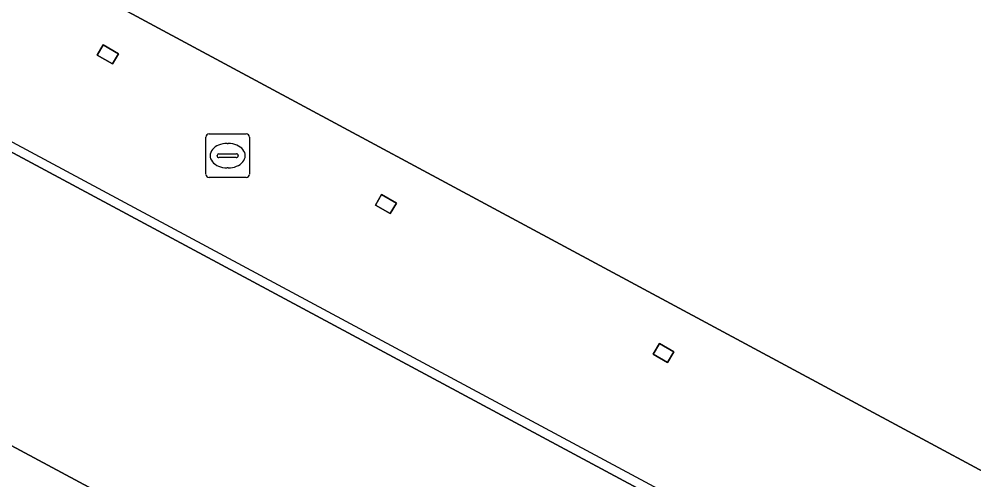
# Model space of a CAD drawing. Extents: x 159489 to 160304, y 383825 to 384531.
# Drawn here: x 159848.49 to 159870.3, y 384193.12 to 384203.65 of the extents above; entities that cross this region are included whole.
import ezdxf

# ---------------------------------------------------------------- set-up
doc = ezdxf.new("R2010")
doc.units = 0
for name, color, linetype in [('IMGEO_Lijnafwatering', 7, 'Continuous'), ('IMGEO_Pand', 7, 'Continuous'), ('IMGEO_Rioolput', 7, 'Continuous'), ('IMGEO_Voetpad_open', 7, 'Continuous')]:
    doc.layers.add(name, color=color, linetype=linetype)

msp = doc.modelspace()

# ---------------------------------------------------------------- linework, layer by layer
at = {"layer": 'IMGEO_Lijnafwatering'}
for points in [[(159856.376, 384196.522), (159839.597, 384205.535)], [(159873.154, 384187.508), (159856.376, 384196.522)]]:
    msp.add_lwpolyline(points, dxfattribs=at)
at = {"layer": 'IMGEO_Pand'}
msp.add_lwpolyline([(159850.676, 384203.98), (159876.265, 384190.214), (159875.806, 384189.41), (159875.566, 384189.534), (159875.43, 384189.271), (159891.472, 384180.7)], dxfattribs=at)
for points in [[(159850.763, 384202.857), (159850.411, 384203.058), (159850.277, 384202.822), (159850.628, 384202.622)], [(159857.109, 384199.445), (159856.772, 384199.641), (159856.632, 384199.399), (159856.969, 384199.203)], [(159863.444, 384196.044), (159863.118, 384196.234), (159862.977, 384195.993), (159863.303, 384195.803)]]:
    msp.add_lwpolyline(points, close=True, dxfattribs=at)
at = {"layer": 'IMGEO_Rioolput'}
for p, q in [((159852.756, 384200.101), (159852.756, 384200.953)), ((159852.831, 384201.027), (159853.683, 384201.027)), ((159853.757, 384200.953), (159853.757, 384200.101)), ((159853.244, 384200.807), (159853.269, 384200.807)), ((159853.015, 384200.521), (159853.015, 384200.533)), ((159853.058, 384200.57), (159853.456, 384200.57)), ((159853.499, 384200.533), (159853.499, 384200.521)), ((159853.453, 384200.484), (159853.055, 384200.484)), ((159853.267, 384200.247), (159853.242, 384200.247)), ((159853.683, 384200.027), (159852.831, 384200.027))]:
    msp.add_line(p, q, dxfattribs=at)
for points in [[(159852.756, 384200.101), (159852.756, 384200.953)], [(159852.831, 384201.027), (159853.683, 384201.027)], [(159853.757, 384200.953), (159853.757, 384200.101)], [(159853.683, 384200.027), (159852.831, 384200.027)]]:
    msp.add_lwpolyline(points, dxfattribs=at)
for centre, radius, start, end in [((159852.833, 384200.951), 0.0765, 91.552, 178.448), ((159852.833, 384200.951), 0.0765, 91.552, 178.448), ((159853.681, 384200.951), 0.0765, 1.552, 88.448), ((159853.681, 384200.951), 0.0765, 1.552, 88.448), ((159853.055, 384200.53), 0.0403, 85.8775, 175.7526), ((159853.052, 384200.52), 0.0366, 178.938, 274.7102), ((159853.456, 384200.527), 0.043, 264.8664, 352.4533), ((159853.46, 384200.532), 0.0386, 1.7309, 96.639), ((159852.833, 384200.103), 0.0765, 181.552, 268.448), ((159852.833, 384200.103), 0.0765, 181.552, 268.448), ((159853.681, 384200.103), 0.0765, 271.552, 358.448), ((159853.681, 384200.103), 0.0765, 271.552, 358.448)]:
    msp.add_arc(centre, radius, start, end, dxfattribs=at)
for centre, major_axis, ratio, start_param, end_param in [((159853.243, 384200.527), (-0.387, 0.002), 0.722429, 4.712389, 7.853982), ((159853.268, 384200.527), (-0.39, 0.002), 0.717154, 1.570796, 4.712389)]:
    msp.add_ellipse(centre, major_axis=major_axis, ratio=ratio, start_param=start_param, end_param=end_param, dxfattribs=at)
at = {"layer": 'IMGEO_Voetpad_open'}
for points in [[(159890.081, 384178.186), (159789.088, 384232.417), (159786.238, 384227.228), (159886.537, 384173.398), (159887.304, 384172.975)], [(159890.081, 384178.186), (159887.304, 384172.975), (159886.537, 384173.398), (159786.238, 384227.228), (159789.088, 384232.417)], [(159850.411, 384203.058), (159850.763, 384202.857), (159850.628, 384202.622), (159850.277, 384202.822)], [(159856.772, 384199.641), (159857.109, 384199.445), (159856.969, 384199.203), (159856.632, 384199.399)], [(159863.118, 384196.234), (159863.444, 384196.044), (159863.303, 384195.803), (159862.977, 384195.993)]]:
    msp.add_lwpolyline(points, close=True, dxfattribs=at)
msp.add_lwpolyline([(159786.709, 384224.175), (159811.286, 384210.982), (159830.635, 384200.595), (159841.233, 384194.906), (159846.022, 384192.335), (159850.876, 384189.729), (159870.224, 384179.343), (159880.668, 384173.736), (159888.635, 384169.463), (159893.253, 384178.177), (159891.472, 384180.7), (159875.43, 384189.271), (159875.566, 384189.534), (159875.806, 384189.41), (159876.265, 384190.214), (159850.676, 384203.98), (159832.355, 384213.828), (159806.759, 384227.581)], dxfattribs=at)

doc.saveas('drawing.dxf')
